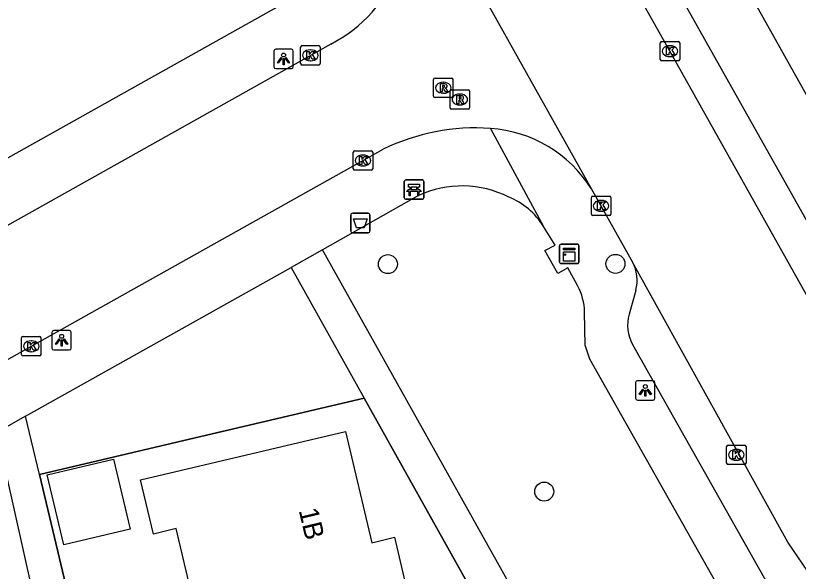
# Model space of a CAD drawing. Extents: x 158038 to 159242, y 380133 to 381214.
# Drawn here: x 158790.59 to 158830.89, y 380578.57 to 380607.17 of the extents above; entities that cross this region are included whole.
import ezdxf

# ---------------------------------------------------------------- set-up
doc = ezdxf.new("R2010")
doc.units = 0
for name, color, linetype in [('IMGEO_Afvalbak', 7, 'Continuous'), ('IMGEO_Bank', 7, 'Continuous'), ('IMGEO_Boom', 7, 'Continuous'), ('IMGEO_Groenvoorziening', 7, 'Continuous'), ('IMGEO_Hek', 7, 'Continuous'), ('IMGEO_Kast', 7, 'Continuous'), ('IMGEO_Kolk', 7, 'Continuous'), ('IMGEO_Lichtpunt', 7, 'Continuous'), ('IMGEO_Pand', 7, 'Continuous'), ('IMGEO_Pand_nummerreeks', 7, 'Continuous'), ('IMGEO_Rijbaan_lokaal_gesloten', 7, 'Continuous'), ('IMGEO_Rijbaan_lokaal_open', 7, 'Continuous'), ('IMGEO_Rioolput', 7, 'Continuous'), ('IMGEO_Voetpad_open', 7, 'Continuous')]:
    doc.layers.add(name, color=color, linetype=linetype)

msp = doc.modelspace()

# ---------------------------------------------------------------- linework, layer by layer
at = {"layer": 'IMGEO_Afvalbak'}
for p, q in [((158807.844, 380596.098), (158807.844, 380596.898)), ((158807.844, 380596.898), (158807.844, 380596.098)), ((158807.944, 380596.998), (158808.734, 380596.998)), ((158808.734, 380596.998), (158807.944, 380596.998)), ((158808.834, 380596.898), (158808.834, 380596.098)), ((158808.834, 380596.098), (158808.834, 380596.898)), ((158808.734, 380595.998), (158807.944, 380595.998)), ((158807.944, 380595.998), (158808.734, 380595.998))]:
    msp.add_line(p, q, dxfattribs=at)
msp.add_lwpolyline([(158807.987, 380596.712), (158808.691, 380596.712), (158808.542, 380596.242), (158808.136, 380596.242), (158807.987, 380596.712)], dxfattribs=at)
for centre, start, end in [((158807.944, 380596.898), 90, 180), ((158807.944, 380596.898), 90, 180), ((158808.734, 380596.898), 0, 90), ((158808.734, 380596.898), 360, 90), ((158807.944, 380596.098), 180, 270), ((158807.944, 380596.098), 180, 270), ((158808.734, 380596.098), 270, 0), ((158808.734, 380596.098), 270, 0)]:
    msp.add_arc(centre, 0.1, start, end, dxfattribs=at)
at = {"layer": 'IMGEO_Bank'}
for p, q in [((158810.603, 380597.793), (158810.603, 380598.634)), ((158810.603, 380598.634), (158810.603, 380597.793)), ((158810.678, 380598.718), (158811.519, 380598.718)), ((158811.519, 380598.718), (158810.678, 380598.718)), ((158811.603, 380598.643), (158811.603, 380597.802)), ((158811.603, 380597.802), (158811.603, 380598.643)), ((158811.3, 380598.116), (158810.907, 380598.116)), ((158810.912, 380598.224), (158810.912, 380598.33)), ((158810.956, 380598.33), (158810.956, 380598.224)), ((158811.244, 380598.336), (158810.962, 380598.336)), ((158810.962, 380598.218), (158811.244, 380598.218)), ((158811.25, 380598.224), (158811.25, 380598.33)), ((158811.294, 380598.33), (158811.294, 380598.224)), ((158811.528, 380597.718), (158810.687, 380597.718)), ((158810.687, 380597.718), (158811.528, 380597.718))]:
    msp.add_line(p, q, dxfattribs=at)
for points in [[(158810.85, 380598.116), (158810.708, 380598.116), (158810.82, 380598.218), (158810.906, 380598.218)], [(158810.906, 380598.336), (158810.82, 380598.336), (158810.82, 380598.497), (158811.383, 380598.497), (158811.383, 380598.336), (158811.3, 380598.336)], [(158810.9, 380598.109), (158810.9, 380597.902), (158810.857, 380597.902), (158810.857, 380598.109)], [(158811.3, 380598.218), (158811.383, 380598.218), (158811.495, 380598.116), (158811.356, 380598.116)], [(158811.35, 380598.109), (158811.35, 380597.902), (158811.306, 380597.902), (158811.306, 380598.109)]]:
    msp.add_lwpolyline(points, dxfattribs=at)
for centre, radius, start, end in [((158810.681, 380598.64), 0.0779, 92.4484, 184.2845), ((158810.681, 380598.64), 0.0779, 92.4484, 184.2845), ((158811.525, 380598.64), 0.0779, 2.4484, 94.2845), ((158811.525, 380598.64), 0.0779, 2.4484, 94.2845), ((158810.85, 380598.109), 0.00671, 2.8957, 87.1043), ((158810.907, 380598.109), 0.00671, 92.8957, 177.1043), ((158810.905, 380598.329), 0.00671, 2.8957, 87.1043), ((158810.905, 380598.225), 0.00671, 272.8957, 357.1043), ((158810.962, 380598.329), 0.00671, 92.8957, 177.1043), ((158810.962, 380598.225), 0.00671, 182.8957, 267.1043), ((158811.244, 380598.329), 0.00671, 2.8957, 87.1043), ((158811.244, 380598.225), 0.00671, 272.8957, 357.1043), ((158811.301, 380598.329), 0.00671, 92.8957, 177.1043), ((158811.301, 380598.225), 0.00671, 182.8957, 267.1043), ((158811.299, 380598.109), 0.00671, 2.8957, 87.1043), ((158811.356, 380598.109), 0.00671, 92.8957, 177.1043), ((158810.681, 380597.796), 0.0779, 182.4484, 274.2845), ((158810.681, 380597.796), 0.0779, 182.4484, 274.2845), ((158811.525, 380597.796), 0.0779, 272.4484, 4.2845), ((158811.525, 380597.796), 0.0779, 272.4484, 4.2845)]:
    msp.add_arc(centre, radius, start, end, dxfattribs=at)
at = {"layer": 'IMGEO_Boom'}
for centre in [(158821.476, 380594.396), (158809.758, 380594.38), (158817.806, 380582.674)]:
    msp.add_circle(centre, 0.489, dxfattribs=at)
at = {"layer": 'IMGEO_Groenvoorziening'}
msp.add_lwpolyline([(158808.541, 380587.487), (158799.548, 380585.369), (158791.819, 380583.549)], dxfattribs=at)
at = {"layer": 'IMGEO_Hek'}
for points in [[(158799.548, 380585.369), (158808.541, 380587.487)], [(158808.541, 380587.487), (158823.212, 380561.244)], [(158791.819, 380583.549), (158799.548, 380585.369)], [(158795.906, 380566.394), (158791.819, 380583.549)]]:
    msp.add_lwpolyline(points, dxfattribs=at)
at = {"layer": 'IMGEO_Kast'}
for p, q in [((158818.596, 380594.482), (158818.596, 380595.323)), ((158818.596, 380595.323), (158818.596, 380594.482)), ((158818.671, 380595.407), (158819.512, 380595.407)), ((158819.512, 380595.407), (158818.671, 380595.407)), ((158819.596, 380595.332), (158819.596, 380594.491)), ((158819.596, 380594.491), (158819.596, 380595.332)), ((158819.521, 380594.407), (158818.68, 380594.407)), ((158818.68, 380594.407), (158819.521, 380594.407))]:
    msp.add_line(p, q, dxfattribs=at)
for points in [[(158818.791, 380595.197), (158819.391, 380595.197), (158819.391, 380595.112), (158818.791, 380595.112), (158818.791, 380595.197)], [(158818.791, 380595.022), (158819.391, 380595.022), (158819.391, 380594.533), (158818.791, 380594.533), (158818.791, 380595.022)]]:
    msp.add_lwpolyline(points, dxfattribs=at)
msp.add_circle((158818.875, 380594.871), 0.0377, dxfattribs=at)
for centre, start, end in [((158818.674, 380595.329), 92.4484, 184.2845), ((158818.674, 380595.329), 92.4484, 184.2845), ((158819.518, 380595.329), 2.4484, 94.2845), ((158819.518, 380595.329), 2.4484, 94.2845), ((158818.674, 380594.485), 182.4484, 274.2845), ((158818.674, 380594.485), 182.4484, 274.2845), ((158819.518, 380594.485), 272.4484, 4.2845), ((158819.518, 380594.485), 272.4484, 4.2845)]:
    msp.add_arc(centre, 0.0779, start, end, dxfattribs=at)
at = {"layer": 'IMGEO_Kolk'}
for p, q in [((158823.781, 380604.92), (158823.781, 380605.772)), ((158823.856, 380605.846), (158824.708, 380605.846)), ((158824.782, 380605.772), (158824.782, 380604.92)), ((158805.265, 380604.704), (158805.265, 380605.556)), ((158805.34, 380605.63), (158806.192, 380605.63)), ((158805.753, 380605.41), (158805.778, 380605.41)), ((158806.266, 380605.556), (158806.266, 380604.704)), ((158824.269, 380605.626), (158824.294, 380605.626)), ((158824.292, 380605.066), (158824.267, 380605.066)), ((158806.192, 380604.63), (158805.34, 380604.63)), ((158805.776, 380604.85), (158805.751, 380604.85)), ((158824.708, 380604.846), (158823.856, 380604.846)), ((158807.972, 380599.288), (158807.972, 380600.14)), ((158808.047, 380600.214), (158808.899, 380600.214)), ((158808.973, 380600.14), (158808.973, 380599.288)), ((158808.46, 380599.994), (158808.485, 380599.994)), ((158808.483, 380599.434), (158808.458, 380599.434)), ((158808.899, 380599.214), (158808.047, 380599.214)), ((158820.235, 380596.956), (158820.235, 380597.808)), ((158820.31, 380597.882), (158821.162, 380597.882)), ((158821.236, 380597.808), (158821.236, 380596.956)), ((158820.723, 380597.662), (158820.748, 380597.662)), ((158820.746, 380597.102), (158820.721, 380597.102)), ((158821.162, 380596.882), (158820.31, 380596.882)), ((158790.894, 380589.728), (158790.894, 380590.58)), ((158790.969, 380590.654), (158791.821, 380590.654)), ((158791.895, 380590.58), (158791.895, 380589.728)), ((158791.382, 380590.434), (158791.407, 380590.434)), ((158791.821, 380589.654), (158790.969, 380589.654)), ((158791.405, 380589.874), (158791.38, 380589.874)), ((158827.199, 380584.141), (158827.199, 380584.993)), ((158827.274, 380585.067), (158828.126, 380585.067)), ((158827.687, 380584.847), (158827.712, 380584.847)), ((158828.2, 380584.993), (158828.2, 380584.141)), ((158828.126, 380584.067), (158827.274, 380584.067)), ((158827.71, 380584.287), (158827.685, 380584.287))]:
    msp.add_line(p, q, dxfattribs=at)
for points in [[(158823.781, 380604.92), (158823.781, 380605.772)], [(158823.856, 380605.846), (158824.708, 380605.846)], [(158824.782, 380605.772), (158824.782, 380604.92)], [(158805.265, 380604.704), (158805.265, 380605.556)], [(158805.34, 380605.63), (158806.192, 380605.63)], [(158806.266, 380605.556), (158806.266, 380604.704)], [(158824.102, 380605.546), (158824.225, 380605.546), (158824.225, 380605.395), (158824.355, 380605.546), (158824.519, 380605.546), (158824.373, 380605.395), (158824.526, 380605.146), (158824.374, 380605.146), (158824.289, 380605.31), (158824.225, 380605.243), (158824.225, 380605.146), (158824.102, 380605.146), (158824.102, 380605.546)], [(158805.586, 380605.33), (158805.709, 380605.33), (158805.709, 380605.179), (158805.839, 380605.33), (158806.003, 380605.33), (158805.857, 380605.179), (158806.01, 380604.93), (158805.858, 380604.93), (158805.773, 380605.094), (158805.709, 380605.027), (158805.709, 380604.93), (158805.586, 380604.93), (158805.586, 380605.33)], [(158806.192, 380604.63), (158805.34, 380604.63)], [(158824.708, 380604.846), (158823.856, 380604.846)], [(158807.972, 380599.288), (158807.972, 380600.14)], [(158808.047, 380600.214), (158808.899, 380600.214)], [(158808.973, 380600.14), (158808.973, 380599.288)], [(158808.293, 380599.914), (158808.416, 380599.914), (158808.416, 380599.763), (158808.546, 380599.914), (158808.71, 380599.914), (158808.564, 380599.763), (158808.717, 380599.514), (158808.565, 380599.514), (158808.48, 380599.678), (158808.416, 380599.611), (158808.416, 380599.514), (158808.293, 380599.514), (158808.293, 380599.914)], [(158808.899, 380599.214), (158808.047, 380599.214)], [(158820.235, 380596.956), (158820.235, 380597.808)], [(158820.31, 380597.882), (158821.162, 380597.882)], [(158821.236, 380597.808), (158821.236, 380596.956)], [(158820.556, 380597.582), (158820.679, 380597.582), (158820.679, 380597.431), (158820.809, 380597.582), (158820.973, 380597.582), (158820.827, 380597.431), (158820.98, 380597.182), (158820.828, 380597.182), (158820.743, 380597.346), (158820.679, 380597.279), (158820.679, 380597.182), (158820.556, 380597.182), (158820.556, 380597.582)], [(158821.162, 380596.882), (158820.31, 380596.882)], [(158790.894, 380589.728), (158790.894, 380590.58)], [(158790.969, 380590.654), (158791.821, 380590.654)], [(158791.895, 380590.58), (158791.895, 380589.728)], [(158791.215, 380590.354), (158791.338, 380590.354), (158791.338, 380590.203), (158791.468, 380590.354), (158791.632, 380590.354), (158791.486, 380590.203), (158791.639, 380589.954), (158791.487, 380589.954), (158791.402, 380590.118), (158791.338, 380590.051), (158791.338, 380589.954), (158791.215, 380589.954), (158791.215, 380590.354)], [(158791.821, 380589.654), (158790.969, 380589.654)], [(158827.199, 380584.141), (158827.199, 380584.993)], [(158827.274, 380585.067), (158828.126, 380585.067)], [(158828.2, 380584.993), (158828.2, 380584.141)], [(158827.52, 380584.767), (158827.643, 380584.767), (158827.643, 380584.616), (158827.773, 380584.767), (158827.937, 380584.767), (158827.791, 380584.616), (158827.944, 380584.367), (158827.792, 380584.367), (158827.707, 380584.531), (158827.643, 380584.464), (158827.643, 380584.367), (158827.52, 380584.367), (158827.52, 380584.767)], [(158828.126, 380584.067), (158827.274, 380584.067)]]:
    msp.add_lwpolyline(points, dxfattribs=at)
for centre, start, end in [((158823.858, 380605.77), 91.552, 178.448), ((158823.858, 380605.77), 91.552, 178.448), ((158824.706, 380605.77), 1.552, 88.448), ((158824.706, 380605.77), 1.552, 88.448), ((158805.342, 380605.554), 91.552, 178.448), ((158805.342, 380605.554), 91.552, 178.448), ((158806.19, 380605.554), 1.552, 88.448), ((158806.19, 380605.554), 1.552, 88.448), ((158805.342, 380604.706), 181.552, 268.448), ((158805.342, 380604.706), 181.552, 268.448), ((158806.19, 380604.706), 271.552, 358.448), ((158806.19, 380604.706), 271.552, 358.448), ((158823.858, 380604.922), 181.552, 268.448), ((158823.858, 380604.922), 181.552, 268.448), ((158824.706, 380604.922), 271.552, 358.448), ((158824.706, 380604.922), 271.552, 358.448), ((158808.049, 380600.138), 91.552, 178.448), ((158808.049, 380600.138), 91.552, 178.448), ((158808.897, 380600.138), 1.552, 88.448), ((158808.897, 380600.138), 1.552, 88.448), ((158808.049, 380599.29), 181.552, 268.448), ((158808.049, 380599.29), 181.552, 268.448), ((158808.897, 380599.29), 271.552, 358.448), ((158808.897, 380599.29), 271.552, 358.448), ((158820.312, 380597.806), 91.552, 178.448), ((158820.312, 380597.806), 91.552, 178.448), ((158821.16, 380597.806), 1.552, 88.448), ((158821.16, 380597.806), 1.552, 88.448), ((158820.312, 380596.958), 181.552, 268.448), ((158820.312, 380596.958), 181.552, 268.448), ((158821.16, 380596.958), 271.552, 358.448), ((158821.16, 380596.958), 271.552, 358.448), ((158790.971, 380590.578), 91.552, 178.448), ((158790.971, 380590.578), 91.552, 178.448), ((158791.819, 380590.578), 1.552, 88.448), ((158791.819, 380590.578), 1.552, 88.448), ((158790.971, 380589.73), 181.552, 268.448), ((158790.971, 380589.73), 181.552, 268.448), ((158791.819, 380589.73), 271.552, 358.448), ((158791.819, 380589.73), 271.552, 358.448), ((158827.276, 380584.991), 91.552, 178.448), ((158827.276, 380584.991), 91.552, 178.448), ((158828.124, 380584.991), 1.552, 88.448), ((158828.124, 380584.991), 1.552, 88.448), ((158827.276, 380584.143), 181.552, 268.448), ((158827.276, 380584.143), 181.552, 268.448), ((158828.124, 380584.143), 271.552, 358.448), ((158828.124, 380584.143), 271.552, 358.448)]:
    msp.add_arc(centre, 0.0765, start, end, dxfattribs=at)
for centre, major_axis, ratio, start_param, end_param in [((158805.752, 380605.13), (-0.387, 0.002), 0.722429, 4.712389, 7.853982), ((158805.777, 380605.13), (-0.39, 0.002), 0.717154, 1.570796, 4.712389), ((158824.268, 380605.346), (-0.387, 0.002), 0.722429, 4.712389, 7.853982), ((158824.293, 380605.346), (-0.39, 0.002), 0.717154, 1.570796, 4.712389), ((158808.459, 380599.714), (-0.387, 0.002), 0.722429, 4.712389, 7.853982), ((158808.484, 380599.714), (-0.39, 0.002), 0.717154, 1.570796, 4.712389), ((158820.722, 380597.382), (-0.387, 0.002), 0.722429, 4.712389, 7.853982), ((158820.747, 380597.382), (-0.39, 0.002), 0.717154, 1.570796, 4.712389), ((158791.381, 380590.154), (-0.387, 0.002), 0.722429, 4.712389, 7.853982), ((158791.406, 380590.154), (-0.39, 0.002), 0.717154, 1.570796, 4.712389), ((158827.686, 380584.567), (-0.387, 0.002), 0.722429, 4.712389, 7.853982), ((158827.711, 380584.567), (-0.39, 0.002), 0.717154, 1.570796, 4.712389)]:
    msp.add_ellipse(centre, major_axis=major_axis, ratio=ratio, start_param=start_param, end_param=end_param, dxfattribs=at)
at = {"layer": 'IMGEO_Lichtpunt'}
for p, q in [((158804.788, 380605.441), (158803.98, 380605.441)), ((158804.788, 380605.441), (158803.98, 380605.441)), ((158803.886, 380605.346), (158803.886, 380604.539)), ((158803.886, 380605.346), (158803.886, 380604.539)), ((158804.882, 380604.539), (158804.882, 380605.346)), ((158804.882, 380604.539), (158804.882, 380605.346)), ((158803.98, 380604.445), (158804.788, 380604.445)), ((158803.98, 380604.445), (158804.788, 380604.445)), ((158792.459, 380590.866), (158792.459, 380590.059)), ((158792.459, 380590.866), (158792.459, 380590.059)), ((158793.361, 380590.961), (158792.553, 380590.961)), ((158793.361, 380590.961), (158792.553, 380590.961)), ((158793.455, 380590.059), (158793.455, 380590.866)), ((158793.455, 380590.059), (158793.455, 380590.866)), ((158792.553, 380589.965), (158793.361, 380589.965)), ((158792.553, 380589.965), (158793.361, 380589.965)), ((158822.513, 380588.284), (158822.513, 380587.477)), ((158822.513, 380588.284), (158822.513, 380587.477)), ((158823.415, 380588.379), (158822.607, 380588.379)), ((158823.415, 380588.379), (158822.607, 380588.379)), ((158823.509, 380587.477), (158823.509, 380588.284)), ((158823.509, 380587.477), (158823.509, 380588.284)), ((158822.607, 380587.383), (158823.415, 380587.383)), ((158822.607, 380587.383), (158823.415, 380587.383))]:
    msp.add_line(p, q, dxfattribs=at)
for points in [[(158804.26, 380605.01), (158804.299, 380604.982), (158804.111, 380604.72), (158804.073, 380604.747), (158804.26, 380605.01)], [(158804.362, 380604.962), (158804.409, 380604.962), (158804.409, 380604.64), (158804.362, 380604.64), (158804.362, 380604.962)], [(158804.472, 380604.982), (158804.51, 380605.009), (158804.697, 380604.747), (158804.658, 380604.719), (158804.472, 380604.982)], [(158792.833, 380590.53), (158792.872, 380590.502), (158792.684, 380590.24), (158792.646, 380590.267), (158792.833, 380590.53)], [(158792.935, 380590.482), (158792.982, 380590.482), (158792.982, 380590.16), (158792.935, 380590.16), (158792.935, 380590.482)], [(158793.045, 380590.502), (158793.083, 380590.529), (158793.27, 380590.267), (158793.231, 380590.239), (158793.045, 380590.502)], [(158822.887, 380587.948), (158822.926, 380587.92), (158822.738, 380587.658), (158822.7, 380587.685), (158822.887, 380587.948)], [(158822.989, 380587.9), (158823.036, 380587.9), (158823.036, 380587.578), (158822.989, 380587.578), (158822.989, 380587.9)], [(158823.099, 380587.92), (158823.137, 380587.947), (158823.324, 380587.685), (158823.285, 380587.657), (158823.099, 380587.92)]]:
    msp.add_lwpolyline(points, dxfattribs=at)
for centre in [(158804.385, 380605.144), (158792.958, 380590.664), (158823.012, 380588.082)]:
    msp.add_circle(centre, 0.0994, dxfattribs=at)
for centre, start, end in [((158803.98, 380605.346), 90, 180), ((158803.98, 380605.346), 90, 180), ((158804.788, 380605.346), 0, 90), ((158804.788, 380605.346), 0, 90), ((158803.98, 380604.539), 180, 270), ((158803.98, 380604.539), 180, 270), ((158804.788, 380604.539), 270, 0), ((158804.788, 380604.539), 270, 360), ((158792.553, 380590.866), 90, 180), ((158792.553, 380590.866), 90, 180), ((158793.361, 380590.866), 0, 90), ((158793.361, 380590.866), 0, 90), ((158792.553, 380590.059), 180, 270), ((158792.553, 380590.059), 180, 270), ((158793.361, 380590.059), 270, 0), ((158793.361, 380590.059), 270, 360), ((158822.607, 380588.284), 90, 180), ((158822.607, 380588.284), 90, 180), ((158823.415, 380588.284), 0, 90), ((158823.415, 380588.284), 0, 90), ((158822.607, 380587.477), 180, 270), ((158822.607, 380587.477), 180, 270), ((158823.415, 380587.477), 270, 0), ((158823.415, 380587.477), 270, 360)]:
    msp.add_arc(centre, 0.0946, start, end, dxfattribs=at)
at = {"layer": 'IMGEO_Pand'}
for points in [[(158800.086, 380575.546), (158798.848, 380580.768), (158797.682, 380580.491), (158797.023, 380583.274), (158807.568, 380585.775), (158808.926, 380580.045), (158810.09, 380580.321), (158810.629, 380578.047)], [(158793.073, 380579.933), (158792.218, 380583.543), (158795.627, 380584.35), (158796.482, 380580.74), (158793.073, 380579.933)]]:
    msp.add_lwpolyline(points, dxfattribs=at)
at = {"layer": 'IMGEO_Rijbaan_lokaal_gesloten'}
for points in [[(158836.527, 380583.492), (158836.306, 380583.892), (158824.26, 380605.383), (158809.591, 380631.446), (158809.256, 380632.041)], [(158810.02, 380616.484), (158820.231, 380598.271)], [(158820.231, 380598.271), (158822.357, 380594.491)], [(158832.16, 380577.421), (158830.347, 380580.068), (158822.357, 380594.491)]]:
    msp.add_lwpolyline(points, dxfattribs=at)
at = {"layer": 'IMGEO_Rijbaan_lokaal_open'}
for points in [[(158806.818, 380605.707), (158770.626, 380585.43), (158769.055, 380584.577)], [(158771.534, 380579.08), (158773.671, 380580.245), (158809.518, 380600.295)]]:
    msp.add_lwpolyline(points, dxfattribs=at)
for centre, radius, start, end in [((158803.537, 380612.139), 7.221, 297.0287, 339.8198), ((158814.316, 380590.369), 11.025, 86.2255, 115.7994), ((158814.558, 380594.667), 6.721, 32.4327, 85.8739)]:
    msp.add_arc(centre, radius, start, end, dxfattribs=at)
at = {"layer": 'IMGEO_Rioolput'}
for p, q in [((158812.108, 380603.034), (158812.108, 380603.886)), ((158812.183, 380603.96), (158813.035, 380603.96)), ((158813.109, 380603.886), (158813.109, 380603.034)), ((158812.596, 380603.74), (158812.621, 380603.74)), ((158813.034, 380603.352), (158813.886, 380603.352)), ((158813.035, 380602.96), (158812.183, 380602.96)), ((158812.619, 380603.18), (158812.594, 380603.18)), ((158812.959, 380602.426), (158812.959, 380603.278)), ((158813.447, 380603.132), (158813.472, 380603.132)), ((158813.96, 380603.278), (158813.96, 380602.426)), ((158813.47, 380602.572), (158813.445, 380602.572)), ((158813.886, 380602.352), (158813.034, 380602.352))]:
    msp.add_line(p, q, dxfattribs=at)
for points in [[(158812.108, 380603.034), (158812.108, 380603.886)], [(158812.183, 380603.96), (158813.035, 380603.96)], [(158813.109, 380603.886), (158813.109, 380603.034)], [(158812.697, 380603.658), (158812.445, 380603.66), (158812.445, 380603.26)], [(158812.445, 380603.26), (158812.569, 380603.26), (158812.569, 380603.422), (158812.58, 380603.422)], [(158812.623, 380603.579), (158812.569, 380603.579), (158812.569, 380603.498)], [(158812.569, 380603.498), (158812.621, 380603.498)], [(158812.627, 380603.393), (158812.698, 380603.26), (158812.838, 380603.26), (158812.773, 380603.386)], [(158813.034, 380603.352), (158813.886, 380603.352)], [(158813.035, 380602.96), (158812.183, 380602.96)], [(158812.959, 380602.426), (158812.959, 380603.278)], [(158813.548, 380603.05), (158813.296, 380603.052), (158813.296, 380602.652)], [(158813.474, 380602.971), (158813.42, 380602.971), (158813.42, 380602.89)], [(158813.96, 380603.278), (158813.96, 380602.426)], [(158813.296, 380602.652), (158813.42, 380602.652), (158813.42, 380602.814), (158813.431, 380602.814)], [(158813.42, 380602.89), (158813.472, 380602.89)], [(158813.478, 380602.785), (158813.549, 380602.652), (158813.689, 380602.652), (158813.624, 380602.778)], [(158813.886, 380602.352), (158813.034, 380602.352)]]:
    msp.add_lwpolyline(points, dxfattribs=at)
for centre, radius, start, end in [((158812.185, 380603.884), 0.0765, 91.552, 178.448), ((158812.185, 380603.884), 0.0765, 91.552, 178.448), ((158813.033, 380603.884), 0.0765, 1.552, 88.448), ((158813.033, 380603.884), 0.0765, 1.552, 88.448), ((158812.579, 380603.369), 0.0533, 26.0293, 88.6989), ((158812.605, 380603.687), 0.19, 274.7715, 282.9687), ((158812.629, 380603.483), 0.0964, 77.0061, 93.1865), ((158812.643, 380603.54), 0.0378, 276.6634, 79.6772), ((158812.696, 380603.548), 0.109, 350.3612, 89.416), ((158812.694, 380603.548), 0.112, 277.5842, 350.9817), ((158812.678, 380603.333), 0.108, 29.5134, 73.7905), ((158813.036, 380603.276), 0.0765, 91.552, 178.448), ((158813.036, 380603.276), 0.0765, 91.552, 178.448), ((158813.884, 380603.276), 0.0765, 1.552, 88.448), ((158813.884, 380603.276), 0.0765, 1.552, 88.448), ((158812.185, 380603.036), 0.0765, 181.552, 268.448), ((158812.185, 380603.036), 0.0765, 181.552, 268.448), ((158813.033, 380603.036), 0.0765, 271.552, 358.448), ((158813.033, 380603.036), 0.0765, 271.552, 358.448), ((158813.48, 380602.875), 0.0964, 77.0061, 93.1865), ((158813.494, 380602.932), 0.0378, 276.6634, 79.6772), ((158813.547, 380602.94), 0.109, 350.3612, 89.416), ((158813.43, 380602.761), 0.0533, 26.0293, 88.6989), ((158813.456, 380603.079), 0.19, 274.7715, 282.9687), ((158813.545, 380602.94), 0.112, 277.5842, 350.9817), ((158813.529, 380602.725), 0.108, 29.5134, 73.7905), ((158813.036, 380602.428), 0.0765, 181.552, 268.448), ((158813.036, 380602.428), 0.0765, 181.552, 268.448), ((158813.884, 380602.428), 0.0765, 271.552, 358.448), ((158813.884, 380602.428), 0.0765, 271.552, 358.448)]:
    msp.add_arc(centre, radius, start, end, dxfattribs=at)
for centre, major_axis, ratio, start_param, end_param in [((158812.595, 380603.46), (-0.387, 0.002), 0.722429, 4.712389, 7.853982), ((158812.62, 380603.46), (-0.39, 0.002), 0.717154, 1.570796, 4.712389), ((158813.446, 380602.852), (-0.387, 0.002), 0.722429, 4.712389, 7.853982), ((158813.471, 380602.852), (-0.39, 0.002), 0.717154, 1.570796, 4.712389)]:
    msp.add_ellipse(centre, major_axis=major_axis, ratio=ratio, start_param=start_param, end_param=end_param, dxfattribs=at)
at = {"layer": 'IMGEO_Voetpad_open'}
for points in [[(158848.149, 380581.31), (158848.124, 380581.305), (158847.623, 380581.22), (158847.116, 380581.18), (158846.607, 380581.185), (158846.101, 380581.236), (158845.602, 380581.332), (158845.113, 380581.472), (158844.877, 380581.563), (158844.638, 380581.655), (158844.182, 380581.88), (158843.748, 380582.145), (158843.339, 380582.447), (158842.959, 380582.785), (158842.61, 380583.155), (158842.296, 380583.555), (158842.019, 380583.982), (158814.933, 380632.324)], [(158812.562, 380629.938), (158836.462, 380587.488), (158836.601, 380587.124), (158836.706, 380586.752), (158836.778, 380586.373), (158836.815, 380585.989), (158836.445, 380584.631), (158836.413, 380584.463), (158836.397, 380584.293), (158836.395, 380584.122), (158836.409, 380583.951), (158836.438, 380583.783), (158836.482, 380583.618), (158836.527, 380583.492)], [(158806.29, 380609.007), (158805.037, 380608.18), (158783.016, 380595.835), (158781.538, 380595.008), (158766.939, 380586.844)], [(158815.042, 380601.37), (158817.767, 380596.323)], [(158811.337, 380597.907), (158806.385, 380595.117)], [(158819.523, 380593.277), (158819.029, 380594.188), (158818.5, 380593.895), (158817.84, 380595.082), (158818.363, 380595.365), (158817.767, 380596.323)], [(158806.385, 380595.117), (158804.779, 380594.216)], [(158820.064, 380570.69), (158806.385, 380595.117)], [(158791.103, 380586.555), (158804.779, 380594.216)], [(158804.779, 380594.216), (158808.541, 380587.487)], [(158822.521, 380593.033), (158822.186, 380591.805)], [(158827.03, 380577.302), (158820.147, 380589.495), (158819.92, 380590.218), (158819.884, 380591.912)], [(158822.35, 380590.244), (158829.502, 380577.574)], [(158822.135, 380563.17), (158808.541, 380587.487)], [(158791.103, 380586.555), (158789.597, 380585.709)], [(158791.819, 380583.549), (158791.103, 380586.555)], [(158789.597, 380585.709), (158791.436, 380577.573)], [(158791.819, 380583.549), (158795.906, 380566.394), (158798.304, 380556.328), (158798.566, 380555.227)]]:
    msp.add_lwpolyline(points, dxfattribs=at)
for centre, radius, start, end in [((158813.579, 380593.097), 5.307, 63.0882, 114.9874), ((158814.596, 380594.375), 3.721, 31.5671, 68.1561), ((158820.582, 380593.553), 2.008, 344.9881, 27.8476), ((158816.886, 380591.849), 2.999, 1.1967, 28.4309), ((158824.104, 380591.217), 2.006, 162.9716, 209.0235)]:
    msp.add_arc(centre, radius, start, end, dxfattribs=at)

# ---------------------------------------------------------------- texts
at = {"layer": 'IMGEO_Pand_nummerreeks'}
msp.add_text('1B', height=1, rotation=283.3368, dxfattribs=at).set_placement((158805.161, 380581.71))

doc.saveas('drawing.dxf')
